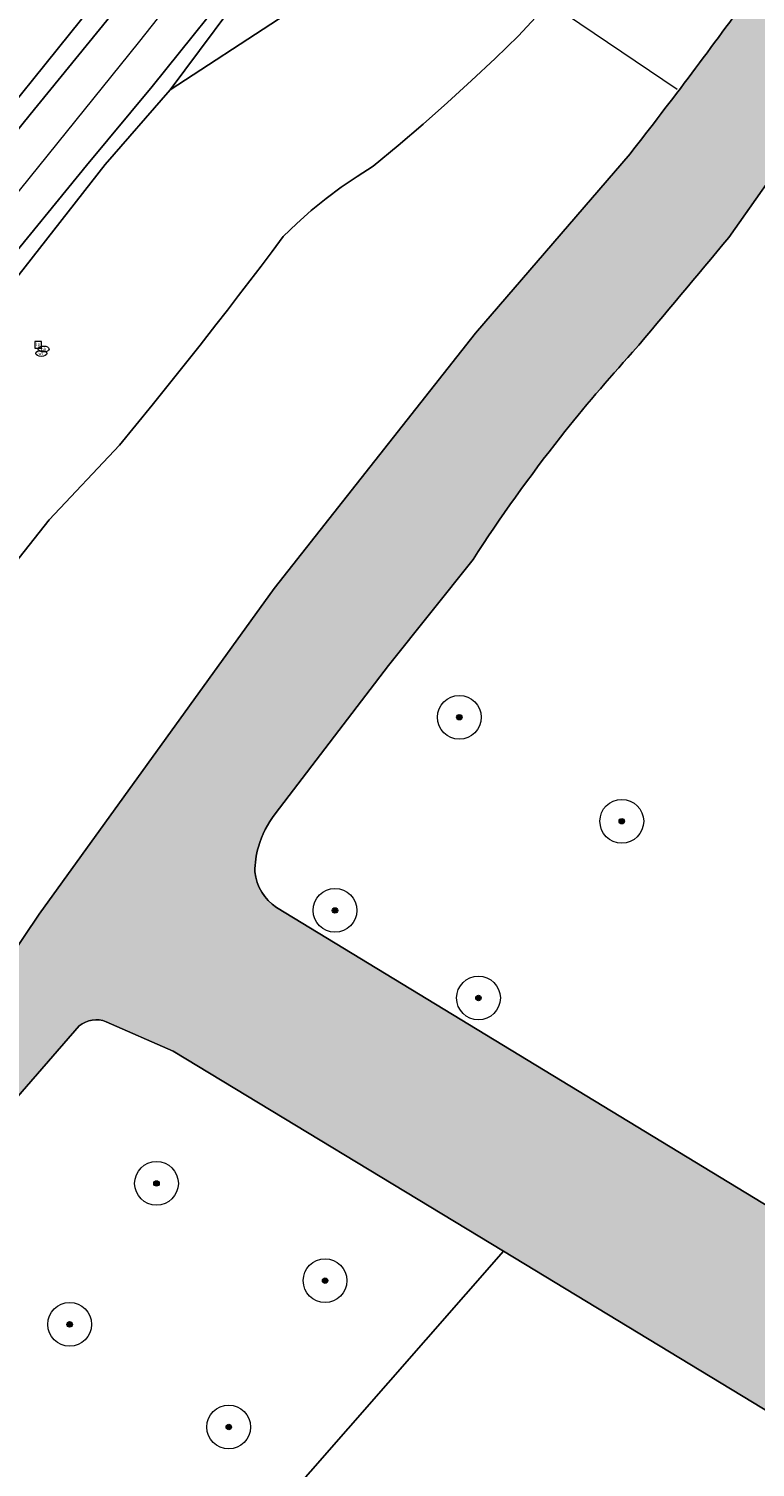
# Model space of a CAD drawing. Header units: metres. Extents: x 125349 to 128236, y 501602 to 503797.
# Tile 257 of 656: x 127069 to 127102, y 502044 to 502109. Entities that reach past the tile are written whole.
import ezdxf
from ezdxf.enums import TextEntityAlignment as Align

# ---------------------------------------------------------------- set-up
doc = ezdxf.new("R2010")
doc.units = ezdxf.units.M
doc.layers.get('0').update_dxf_attribs({"linetype": 'CONTINUOUS'})
for name, color, linetype, lineweight in [('B-WE-GR-BEPLANTING_CULTUUR_HEESTERS-GV', 90, 'CONTINUOUS', 18), ('B-WE-GR-BOOM-S-500', 90, 'CONTINUOUS', 18), ('B-WE-GR-GROENVOORZIENING-GV', 80, 'CONTINUOUS', 18), ('B-WE-GW-TALUD_KRUIN-G', 90, 'CONTINUOUS', 18), ('B-WE-IE-MEUBILAIR-S', 7, 'CONTINUOUS', 18), ('B-WE-KW-KUNSTWERK_DUIKER-G', 170, 'CONTINUOUS', 18), ('B-WE-OG-TERREIN_BEGROEID-GV', 7, 'CONTINUOUS', 18), ('B-WE-OG-TERREIN_OEVER-GV', 7, 'CONTINUOUS', 18), ('B-WE-OG-WATER-GV', 130, 'CONTINUOUS', 18), ('B-WE-VH-GESLOTENVERHARDING_ASFALT-GV', 10, 'CONTINUOUS', 18), ('B-WE-VW-MARKERING_PICTOGRAM-G', 7, 'CONTINUOUS', 18)]:
    doc.layers.add(name, color=color, linetype=linetype, lineweight=lineweight)
doc.layers.add('B-WE-OG-WATER-V', color=7, linetype='CONTINUOUS', lineweight=18, true_color=0xbee8ff)
doc.styles.add('NLCS-ISO', font='NLCS-ISO.ttf')

# ---------------------------------------------------------------- blocks, each defined once
blk = doc.blocks.new('SIE-MEUBILAIR_BORD_LOCATIEPAAL-SO')
blk.add_lwpolyline([(-0.7499999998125, -0.7499999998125), (0.7499999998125, -0.7499999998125), (0.7499999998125, 0.7499999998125), (-0.7499999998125, 0.7499999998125)], close=True)
at = {"style": 'NLCS-ISO'}
blk.add_text('lp', height=0.75, dxfattribs=at).set_placement((0.01124132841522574, 0.120902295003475), align=Align.MIDDLE_CENTER)
blk = doc.blocks.new('SIE-MEUBILAIR_PUT_BRANDKRAAN-SO')
blk.add_ellipse((0, 0), major_axis=(1.25, 4.517432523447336e-15), ratio=0.5400000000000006)
at = {"style": 'NLCS-ISO'}
blk.add_text('bk', height=0.75, dxfattribs=at).set_placement((0.03192321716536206, -3.410605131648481e-13), align=Align.MIDDLE_CENTER)
blk = doc.blocks.new('SIE-MEUBILAIR_PUT_WATERLEIDINGPUT-SO')
blk.add_ellipse((0, 0), major_axis=(1.25, 4.517432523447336e-15), ratio=0.5400000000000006)
at = {"style": 'NLCS-ISO'}
blk.add_text('wl', height=0.75, dxfattribs=at).set_placement((-0.1393012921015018, 2.557953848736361e-13), align=Align.MIDDLE_CENTER)
blk = doc.blocks.new('SGR-BOOM_01-SO')
at = {"linetype": 'ByBlock', "lineweight": 18}
h = blk.add_hatch(color=0, dxfattribs=at)
h.dxf.hatch_style = 1
edge = h.paths.add_edge_path()
edge.add_arc((0, 0), 0.25, 0, 360)
at = {"color": 0, "linetype": 'ByBlock', "lineweight": 18}
for radius in [2, 0.25]:
    blk.add_circle((0, 0), radius, dxfattribs=at)

msp = doc.modelspace()

# ---------------------------------------------------------------- hatches: boundary and pattern name
at = {"layer": 'B-WE-OG-WATER-V'}
h = msp.add_hatch(color=256, dxfattribs=at)
edge = h.paths.add_edge_path()
edge.add_arc((127110.8055950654, 502046.3558793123), 4.400016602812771, 336.9058114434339, 389.3721435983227)
edge.add_arc((127112.9160671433, 502046.5919220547), 2.581923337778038, 48.11072044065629, 75.5350465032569)
edge.add_line((127113.561, 502049.092), (127080.259, 502069.332))
edge.add_arc((127081.5280575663, 502071.2242475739), 2.278400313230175, 186.4323086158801, 236.1517648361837, ccw=False)
edge.add_arc((127083.3000728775, 502070.9721646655), 4.0360741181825, 163.6105908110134, 180.0449253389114, ccw=False)
edge.add_arc((127083.6258559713, 502070.9269098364), 4.361658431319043, 141.9535573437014, 164.2478211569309, ccw=False)
edge.add_line((127080.191, 502073.615), (127085.369, 502080.398))
edge.add_line((127085.369, 502080.398), (127089.242, 502085.248))
edge.add_arc((127150.8056108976, 502045.4685800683), 73.29720620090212, 141.7564069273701, 147.1314156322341, ccw=False)
edge.add_arc((127148.6872085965, 502047.0430016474), 70.65890532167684, 137.5708615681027, 141.6957734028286, ccw=False)
edge.add_arc((126611.8022460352, 502505.5570350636), 635.4172500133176, 319.7164731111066, 320.3337505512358)
edge.add_line((127100.931, 502099.961), (127105.102, 502105.883))
edge.add_line((127105.102, 502105.883), (127115.997, 502120.078))
edge.add_arc((127075.333149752, 502154.2289359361), 53.10211994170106, 319.9752746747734, 324.4955229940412)
edge.add_arc((127075.861412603, 502153.5489893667), 52.27776891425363, 324.7659334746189, 328.8721191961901)
edge.add_arc((126933.4116094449, 502244.3003616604), 221.1679397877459, 327.8241171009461, 328.8676978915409)
edge.add_line((127122.726, 502129.953), (127127.354, 502137.376))
edge.add_line((127127.354, 502137.376), (127128.992, 502140.075))
edge.add_arc((127130.2538190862, 502138.8666361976), 1.747092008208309, 102.08645585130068, 136.2396993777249, ccw=False)
edge.add_arc((127130.5191505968, 502138.048093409), 2.604536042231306, 83.52197307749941, 104.02394959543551, ccw=False)
edge.add_arc((127128.883453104, 502132.9943422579), 7.881502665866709, 66.27940066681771, 75.82882285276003, ccw=False)
edge.add_arc((127136.6529557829, 502146.357171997), 7.677116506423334, 233.1983052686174, 244.5506603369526)
edge.add_arc((127134.4872118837, 502141.0485146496), 1.979891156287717, 235.0849910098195, 380.9676362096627)
edge.add_arc((127125.3741092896, 502132.5755063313), 14.29905150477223, 39.94897001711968, 45.7043972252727)
edge.add_arc((127137.6316234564, 502146.9786234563), 4.747388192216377, 219.5299309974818, 241.4125442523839, ccw=False)
edge.add_arc((127135.2897642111, 502145.5042251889), 2.03363796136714, 194.7341808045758, 229.5362261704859, ccw=False)
edge.add_arc((127135.8522245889, 502145.4912180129), 2.578994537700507, 161.7468596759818, 191.2744905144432, ccw=False)
edge.add_arc((127117.3684839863, 502159.8108432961), 20.96844326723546, 319.8800872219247, 324.6026183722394)
edge.add_arc((127131.6368306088, 502150.6611265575), 4.117366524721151, 313.3077226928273, 341.0052520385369)
edge.add_arc((127133.1819591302, 502150.4909856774), 2.623387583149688, 333.5137663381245, 374.4812888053)
edge.add_arc((127132.8806180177, 502150.2657823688), 2.9748942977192, 17.23059626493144, 51.3160103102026)
edge.add_arc((127134.3227142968, 502152.1062857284), 0.6373193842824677, 49.09920417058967, 54.47874496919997)
edge.add_line((127134.693, 502152.625), (127134.638, 502152.666))
edge.add_arc((127133.0282802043, 502150.5525181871), 2.656690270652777, 52.70552220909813, 90.71775966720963)
edge.add_arc((127133.0527523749, 502150.4571908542), 2.752415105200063, 91.2022932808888, 119.7010652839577)
edge.add_line((127131.689, 502152.848), (127122.144, 502140.818))
edge.add_arc((127228.1369131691, 502059.2486694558), 133.7462273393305, 142.4190752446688, 144.7597886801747)
edge.add_arc((127229.4741994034, 502058.3420107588), 135.3615934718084, 144.7729599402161, 148.024816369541)
edge.add_arc((127305.378769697, 502006.1117130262), 227.4455333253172, 146.9893149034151, 148.8749640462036)
edge.add_arc((126996.0325690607, 502199.8364941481), 137.633309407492, 323.3086353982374, 326.4043062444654, ccw=False)
edge.add_arc((127962.3093349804, 501522.9765034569), 1042.1922757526, 145.2113657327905, 145.6376201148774)
edge.add_arc((126891.8312607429, 502263.1034649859), 259.3048777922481, 322.0889898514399, 324.14410834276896, ccw=False)
edge.add_line((127096.414, 502103.777), (127089.356, 502095.59))
edge.add_line((127089.356, 502095.59), (127080.147, 502083.911))
edge.add_line((127080.147, 502083.911), (127069.41, 502069.025))
edge.add_line((127069.41, 502069.025), (127066.614, 502064.905))
edge.add_line((127066.614, 502064.905), (127066.009, 502063.366))
edge.add_line((127066.009, 502063.366), (127063.038, 502059.145))
edge.add_line((127063.038, 502059.145), (127059.787, 502055.341))
edge.add_line((127059.787, 502055.341), (127058.413, 502054.291))
edge.add_line((127058.413, 502054.291), (127057.022, 502052.522))
edge.add_line((127057.022, 502052.522), (127054.887, 502049.823))
edge.add_line((127054.887, 502049.823), (127040.14, 502032.324))
edge.add_arc((127051.8529907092, 502023.3275083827), 14.76925904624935, 142.4729229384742, 161.6343832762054)
edge.add_arc((127051.7152019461, 502023.3513801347), 14.63098174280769, 161.5530914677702, 175.7211767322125)
edge.add_arc((127044.0555425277, 502024.8786487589), 6.944221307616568, 183.5968377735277, 214.9255687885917)
edge.add_arc((127044.0105201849, 502024.8388780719), 6.884541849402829, 214.8687100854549, 244.0968544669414)
edge.add_arc((127053.4133704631, 502035.7333844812), 21.1186174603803, 234.0095281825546, 245.4951624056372)
edge.add_line((127044.654, 502016.517), (127049.795, 502014.651))
edge.add_line((127049.795, 502014.651), (127052.132, 502013.734))
edge.add_line((127052.132, 502013.734), (127052.678, 502012.035))
edge.add_line((127052.678, 502012.035), (127051.361, 502010.275))
edge.add_line((127051.361, 502010.275), (127053.75, 502008.373))
edge.add_line((127053.75, 502008.373), (127056.332, 502011.735))
edge.add_line((127056.332, 502011.735), (127058.295, 502012.501))
edge.add_line((127058.295, 502012.501), (127059.883, 502012.46))
edge.add_line((127059.883, 502012.46), (127061.021, 502011.948))
edge.add_arc((127065.4174863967, 502031.2477206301), 19.79414835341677, 257.1669821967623, 271.3418006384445)
edge.add_arc((127065.7553345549, 502034.267506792), 22.80885297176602, 270.3156728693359, 283.5337011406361)
edge.add_arc((127064.6965272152, 502043.7941299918), 32.34099426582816, 281.407297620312, 292.6249104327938)
edge.add_arc((127058.8381033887, 502061.1511402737), 50.63189845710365, 291.1880548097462, 294.3684855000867)
edge.add_arc((127076.8375738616, 502018.2005517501), 4.291007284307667, 312.3636605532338, 339.9297778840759)
edge.add_arc((127078.5123029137, 502017.0424086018), 2.376586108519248, 352.3978133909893, 391.8066826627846)
edge.add_arc((127078.4802446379, 502016.9975790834), 2.42755043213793, 32.30708268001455, 40.43339295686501)
edge.add_arc((127078.521816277, 502017.0962427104), 2.33241488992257, 39.25082350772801, 73.27589652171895)
edge.add_arc((127078.3322844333, 502016.7951708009), 2.676974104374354, 71.2447913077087, 112.1263790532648)
edge.add_arc((127078.5730476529, 502010.7279083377), 8.637875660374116, 98.3141893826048, 124.6006768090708)
edge.add_arc((127065.5877635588, 502043.7597600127), 27.15194031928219, 277.8922247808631, 287.31311037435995, ccw=False)
edge.add_arc((127066.4757315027, 502040.0069406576), 23.3155858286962, 265.03047819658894, 276.9970620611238, ccw=False)
edge.add_arc((127066.3378129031, 502044.3395245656), 27.62469428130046, 257.05404272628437, 266.0939477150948, ccw=False)
edge.add_arc((127067.7354852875, 502054.3513983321), 37.70549746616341, 253.871215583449, 258.3926435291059, ccw=False)
edge.add_arc((127109.6071327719, 502251.3470629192), 239.0194888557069, 256.2604702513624, 257.3494825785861, ccw=False)
edge.add_arc((127067.8680538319, 502073.4536679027), 56.32889871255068, 250.07095359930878, 254.52447643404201, ccw=False)
edge.add_arc((127065.7250386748, 502066.9193849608), 49.45591521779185, 244.99480268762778, 249.8246867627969, ccw=False)
edge.add_arc((127051.3319942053, 502032.6817518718), 12.42580805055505, 226.9330476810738, 238.39433750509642, ccw=False)
edge.add_arc((127046.1047232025, 502025.8233938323), 3.941886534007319, 194.8218850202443, 214.2654874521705, ccw=False)
edge.add_arc((127045.0516052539, 502025.3672901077), 2.812367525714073, 147.0732152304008, 191.3252960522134, ccw=False)
edge.add_arc((127049.1586862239, 502024.5786834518), 6.870292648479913, 140.2046068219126, 160.2878331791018, ccw=False)
edge.add_line((127043.88, 502028.976), (127057.811, 502046.515))
edge.add_line((127057.811, 502046.515), (127061.111, 502050.426))
edge.add_line((127061.111, 502050.426), (127062.915, 502053.638))
edge.add_line((127062.915, 502053.638), (127067.601, 502059.776))
edge.add_line((127067.601, 502059.776), (127071.24, 502063.933))
edge.add_arc((127072.0164303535, 502062.9458731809), 1.255891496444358, 68.82894487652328, 128.1870267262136, ccw=False)
edge.add_line((127072.47, 502064.117), (127075.528, 502062.77))
edge.add_line((127075.528, 502062.77), (127090.624, 502053.625))
edge.add_line((127090.624, 502053.625), (127104.374, 502045.295))
edge.add_arc((127103.6575983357, 502043.6151792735), 1.826206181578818, 32.89522416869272, 66.9029607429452, ccw=False)
edge.add_arc((127103.4660417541, 502043.4104850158), 2.099316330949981, 12.699671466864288, 34.74705941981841, ccw=False)
edge.add_arc((127104.0165523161, 502043.7555113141), 1.501971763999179, -33.98248728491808, 4.448165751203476, ccw=False)
edge.add_arc((127092.7663151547, 502046.7280421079), 13.06421849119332, 302.9236922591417, 343.0346939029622, ccw=False)
edge.add_arc((127038.9714201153, 502087.5203105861), 79.91992470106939, 313.0876213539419, 319.63706519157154, ccw=False)
edge.add_arc((127054.3076307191, 502073.0166035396), 58.86550388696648, 303.105579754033, 311.82951400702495, ccw=False)
edge.add_arc((127095.1545776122, 502019.6996373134), 9.574550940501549, 155.2573555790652, 165.3572544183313)
edge.add_arc((127095.1954213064, 502019.6942381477), 9.615434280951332, 165.3876506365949, 172.4657658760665)
edge.add_arc((127088.2871463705, 502021.7278942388), 2.73560042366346, 196.4113715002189, 203.1595949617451)
edge.add_arc((127088.1845861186, 502021.6990705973), 2.630005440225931, 203.4610078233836, 243.0345030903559)
edge.add_arc((127087.9532319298, 502021.508594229), 2.358375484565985, 245.9469557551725, 320.7676449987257)
edge.add_arc((127084.383362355, 502036.538249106), 17.38031558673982, 288.0895375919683, 328.0890333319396)
edge.add_arc((127056.3756874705, 502072.3260815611), 62.05874483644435, 313.5546167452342, 321.8030160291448)
edge.add_arc((127000.7385497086, 502122.9333129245), 137.1822747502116, 319.5606372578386, 323.8663849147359)
edge.add_arc((127131.8311344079, 502019.4349182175), 30.38172467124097, 123.97473018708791, 131.9208547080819, ccw=False)

# ---------------------------------------------------------------- linework, layer by layer
at = {"layer": 'B-WE-GR-BEPLANTING_CULTUUR_HEESTERS-GV', "flags": 128}
msp.add_lwpolyline([(127104.374, 502045.295), (127090.624, 502053.625), (127078.258, 502039.503), (127085.891, 502022.12)], dxfattribs=at)
at = {"layer": 'B-WE-GR-GROENVOORZIENING-GV', "flags": 128}
msp.add_lwpolyline([(127217.677, 502291.824), (127060.367, 502096.315), (127049.314, 502082.599), (127050.01, 502082.029), (127061.064, 502095.761), (127068.997, 502105.583), (127104.375, 502148.963)], dxfattribs=at)
msp.add_lwpolyline([(127079.458, 502112.171), (127107.757, 502146.038), (127167.973, 502221.108), (127167.372, 502221.59), (127106.608, 502146.561), (127079.011, 502112.389), (127074.563, 502106.855), (127071.573, 502103.244), (127063.601, 502093.493), (127052.605, 502079.905), (127053.29, 502079.344), (127064.064, 502092.621), (127072.42, 502103.287), (127075.396, 502106.711)], close=True, dxfattribs=at)
at = {"layer": 'B-WE-GW-TALUD_KRUIN-G', "flags": 128}
msp.add_lwpolyline([(127090.253, 502116.406), (127075.396, 502106.711), (127072.42, 502103.287), (127064.064, 502092.621), (127053.29, 502079.344), (127045.093, 502069.242), (127034.801, 502056.507)], dxfattribs=at)
at = {"layer": 'B-WE-KW-KUNSTWERK_DUIKER-G', "flags": 128}
msp.add_lwpolyline([(127074.798, 502123.611), (127081.449, 502118.528), (127088.398, 502113.61), (127098.575, 502106.74)], dxfattribs=at)
at = {"layer": 'B-WE-OG-TERREIN_BEGROEID-GV', "flags": 128}
msp.add_lwpolyline([(127075.396, 502106.711), (127090.253, 502116.406), (127101.626, 502125.129), (127117.165, 502141.288), (127123.931, 502153.044), (127123.616, 502152.649), (127116.015, 502143.916), (127106.955, 502134.134), (127098.473, 502126.04), (127091.648, 502120.711), (127079.458, 502112.171)], close=True, dxfattribs=at)
for points in [[(127115.997, 502120.078), (127105.102, 502105.883), (127100.931, 502099.961)], [(127090.253, 502116.406), (127075.396, 502106.711), (127072.42, 502103.287), (127064.064, 502092.621), (127053.29, 502079.344), (127045.093, 502069.242), (127034.801, 502056.507)], [(127092.289, 502110.23), (127091.322, 502109.179), (127090.251, 502108.145), (127089.165, 502107.127), (127088.065, 502106.124), (127086.951, 502105.138), (127085.822, 502104.167), (127084.679, 502103.213), (127083.937, 502102.752), (127083.216, 502102.26), (127082.517, 502101.738), (127081.841, 502101.186), (127081.189, 502100.605), (127080.562, 502099.997), (127080.057, 502099.32), (127079.549, 502098.645), (127079.038, 502097.973), (127078.524, 502097.302), (127078.007, 502096.634), (127077.487, 502095.968), (127076.762, 502095.044), (127076.033, 502094.123), (127075.3, 502093.205), (127074.563, 502092.291), (127073.822, 502091.38), (127073.076, 502090.472), (127069.865, 502087.05), (127051.313, 502063.599)], [(127051.313, 502063.599), (127069.865, 502087.05), (127073.076, 502090.472), (127073.822, 502091.38), (127074.563, 502092.291), (127075.3, 502093.205), (127076.033, 502094.123), (127076.762, 502095.044), (127077.487, 502095.968), (127078.007, 502096.634), (127078.524, 502097.302), (127079.038, 502097.973), (127079.549, 502098.645), (127080.057, 502099.32), (127080.562, 502099.997), (127081.189, 502100.605), (127081.841, 502101.186), (127082.517, 502101.738), (127083.216, 502102.26), (127083.937, 502102.752), (127084.679, 502103.213), (127085.822, 502104.167), (127086.951, 502105.138), (127088.065, 502106.124), (127089.165, 502107.127), (127090.251, 502108.145), (127091.322, 502109.179), (127092.289, 502110.23)], [(127040.14, 502032.324), (127054.887, 502049.823), (127057.022, 502052.522), (127058.413, 502054.291), (127059.787, 502055.341), (127063.038, 502059.145), (127066.009, 502063.366), (127066.614, 502064.905), (127069.41, 502069.025), (127080.147, 502083.911), (127089.356, 502095.59), (127096.414, 502103.777)], [(127089.242, 502085.248), (127085.369, 502080.398), (127080.191, 502073.615)], [(127080.259, 502069.332), (127113.561, 502049.092)], [(127071.24, 502063.933), (127067.601, 502059.776), (127062.915, 502053.638), (127061.111, 502050.426), (127057.811, 502046.515), (127043.88, 502028.976)], [(127090.624, 502053.625), (127075.528, 502062.77), (127072.47, 502064.117)], [(127085.891, 502022.12), (127078.258, 502039.503), (127090.624, 502053.625)]]:
    msp.add_lwpolyline(points, dxfattribs=at)
at = {"layer": 'B-WE-OG-TERREIN_BEGROEID-GV'}
for points in [[(127096.414, 502103.777, 0.008967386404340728), (127101.996, 502111.216)], [(127100.931, 502099.961, -0.002693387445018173), (127096.533, 502094.715)], [(127096.533, 502094.715, 0.01800026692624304), (127093.239, 502090.84)], [(127093.239, 502090.84, 0.02345720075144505), (127089.242, 502085.248)], [(127080.191, 502073.615, 0.09758508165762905), (127079.428, 502072.111)], [(127079.428, 502072.111, 0.07183147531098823), (127079.264, 502070.969)], [(127079.264, 502070.969, 0.2204107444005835), (127080.259, 502069.332)], [(127072.47, 502064.117, 0.2649494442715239), (127071.24, 502063.933)]]:
    msp.add_lwpolyline(points, format="xyb", dxfattribs=at)
at = {"layer": 'B-WE-OG-TERREIN_OEVER-GV', "flags": 128}
msp.add_lwpolyline([(126902.741, 501940.213), (126910.668, 501945.604), (126919.15, 501951.238), (126933.586, 501960.689), (126937.524, 501963.335), (126942.118, 501966.422), (126947.473, 501970.198), (126950.758, 501972.653), (126954.6, 501975.6), (126958.294, 501978.65), (126962.748, 501982.389), (126964.923, 501984.159), (126967.002, 501986.181), (126977.393, 501996.039), (126985.39, 502004.557), (126997.067, 502018.093), (127007.694, 502031.097), (127015.355, 502040.456), (127049.314, 502082.599), (127060.367, 502096.315), (127217.677, 502291.824)], dxfattribs=at)
at = {"layer": 'B-WE-OG-WATER-GV', "flags": 128}
for points in [[(127100.931, 502099.961), (127105.102, 502105.883), (127115.997, 502120.078)], [(127096.414, 502103.777), (127089.356, 502095.59), (127080.147, 502083.911), (127069.41, 502069.025), (127066.614, 502064.905), (127066.009, 502063.366), (127063.038, 502059.145), (127059.787, 502055.341), (127058.413, 502054.291), (127057.022, 502052.522), (127054.887, 502049.823), (127040.14, 502032.324)], [(127080.191, 502073.615), (127085.369, 502080.398), (127089.242, 502085.248)], [(127113.561, 502049.092), (127080.259, 502069.332)], [(127043.88, 502028.976), (127057.811, 502046.515), (127061.111, 502050.426), (127062.915, 502053.638), (127067.601, 502059.776), (127071.24, 502063.933)], [(127072.47, 502064.117), (127075.528, 502062.77), (127090.624, 502053.625), (127104.374, 502045.295)]]:
    msp.add_lwpolyline(points, dxfattribs=at)
at = {"layer": 'B-WE-OG-WATER-GV'}
for points in [[(127101.996, 502111.216, -0.00896738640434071), (127096.414, 502103.777)], [(127096.533, 502094.715, 0.002693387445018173), (127100.931, 502099.961)], [(127093.239, 502090.84, -0.01800026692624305), (127096.533, 502094.715)], [(127089.242, 502085.248, -0.02345720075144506), (127093.239, 502090.84)], [(127079.428, 502072.111, -0.09758508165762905), (127080.191, 502073.615)], [(127079.264, 502070.969, -0.07183147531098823), (127079.428, 502072.111)], [(127080.259, 502069.332, -0.2204107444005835), (127079.264, 502070.969)], [(127071.24, 502063.933, -0.2649494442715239), (127072.47, 502064.117)]]:
    msp.add_lwpolyline(points, format="xyb", dxfattribs=at)
at = {"layer": 'B-WE-VH-GESLOTENVERHARDING_ASFALT-GV', "flags": 128}
msp.add_lwpolyline([(127104.375, 502148.963), (127068.997, 502105.583), (127061.064, 502095.761), (127050.01, 502082.029), (127052.605, 502079.905), (127063.601, 502093.493), (127071.573, 502103.244), (127074.563, 502106.855), (127079.011, 502112.389)], dxfattribs=at)
at = {"layer": 'B-WE-VW-MARKERING_PICTOGRAM-G', "flags": 128}
msp.add_lwpolyline([(127080.948, 502117.741), (127073.927, 502108.848), (127066.064, 502099.113), (127051.368, 502081.141), (127021.975, 502044.914), (127010.648, 502031.06), (127002.973, 502021.606), (126992.301, 502008.782), (126986.217, 502001.948), (126980.975, 501996.145), (126976.294, 501991.558), (126968.057, 501983.695), (126964.406, 501980.512), (126956.356, 501973.96), (126949.897, 501968.905), (126942.595, 501963.756), (126934.171, 501957.953), (126927.337, 501953.366), (126922.282, 501950.09), (126915.356, 501945.503), (126907.492, 501940.261)], dxfattribs=at)

# ---------------------------------------------------------------- block references
at = {"layer": 'B-WE-GR-BOOM-S-500', "xscale": 0.5, "yscale": 0.5, "zscale": 0.5}
for p in [(127088.608, 502078.032), (127096.037, 502073.279), (127082.926, 502069.203), (127089.486, 502065.201), (127074.768, 502056.725), (127082.475, 502052.282), (127070.799, 502050.282), (127078.071, 502045.592)]:
    msp.add_blockref('SGR-BOOM_01-SO', p, dxfattribs=at)
at = {"layer": 'B-WE-IE-MEUBILAIR-S', "xscale": 0.2, "yscale": 0.2, "zscale": 0.2}
for name, p in [('SIE-MEUBILAIR_BORD_LOCATIEPAAL-SO', (127069.354, 502095.054)), ('SIE-MEUBILAIR_PUT_BRANDKRAAN-SO', (127069.608, 502094.862)), ('SIE-MEUBILAIR_PUT_WATERLEIDINGPUT-SO', (127069.504, 502094.661))]:
    msp.add_blockref(name, p, dxfattribs=at)

doc.saveas('drawing.dxf')
